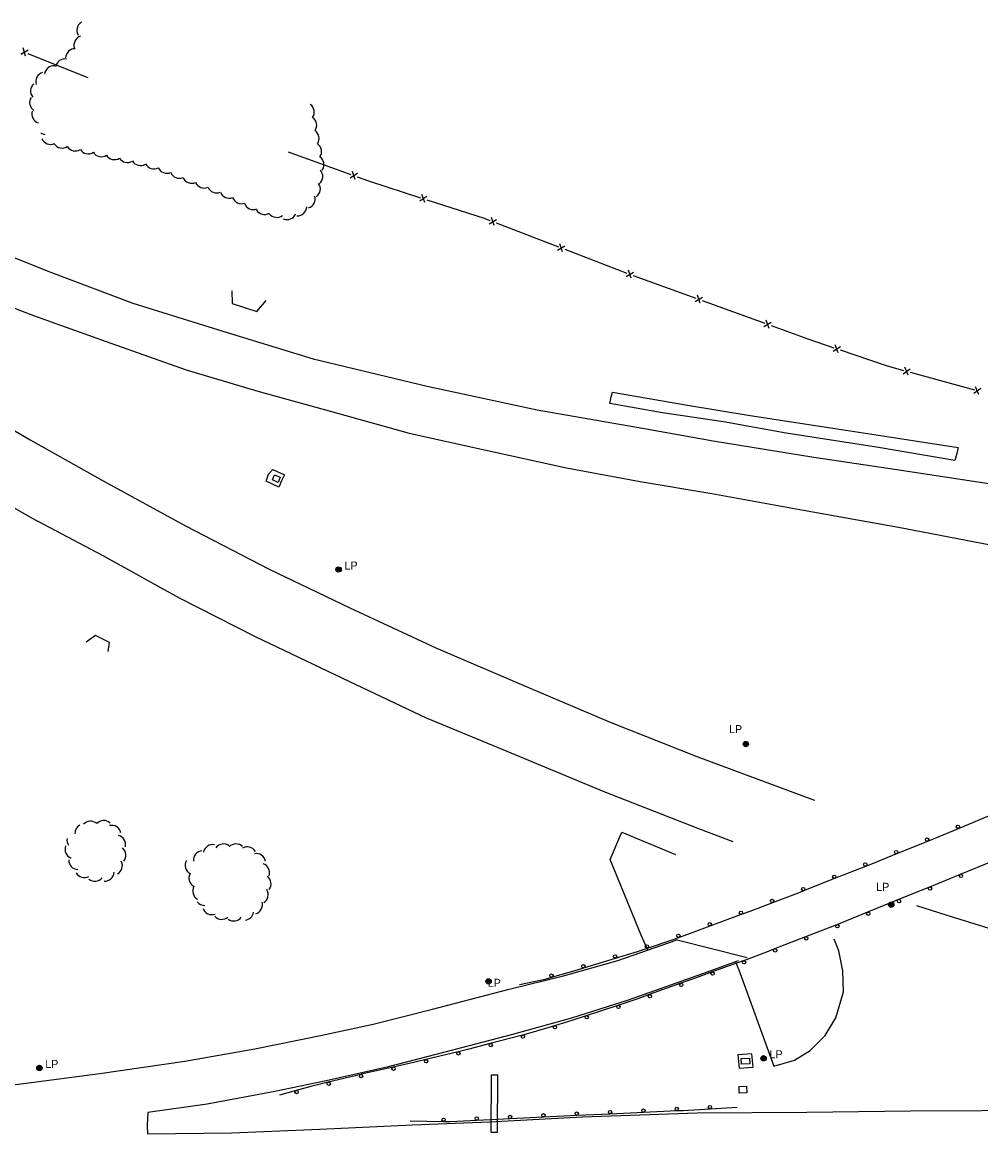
# Model space of a CAD drawing. Extents: x 2402803 to 2427059, y 6985292 to 6997652.
# Drawn here: x 2418486 to 2419061, y 6991488 to 6992154 of the extents above; entities that cross this region are included whole.
import ezdxf

# ---------------------------------------------------------------- set-up
doc = ezdxf.new("R2010")
doc.units = 0
for name, color, linetype in [('p_drainage conc drain', 7, 'Continuous'), ('p_drainage riprap', 7, 'Continuous'), ('p_road - paved curb', 7, 'Continuous'), ('p_road bridge end', 7, 'Continuous'), ('p_road guard rails', 7, 'Continuous'), ('p_structure fence', 7, 'Continuous'), ('p_structure general', 7, 'Continuous'), ('p_structure slab', 7, 'Continuous'), ('p_utility manhole', 7, 'Continuous'), ('p_veg woods', 7, 'Continuous')]:
    doc.layers.add(name, color=color, linetype=linetype)

msp = doc.modelspace()

# ---------------------------------------------------------------- linework, layer by layer
at = {"layer": 'p_drainage conc drain'}
for points in [[(2418838.86, 6991925.76), (2418839.62, 6991929.76), (2418840.49, 6991932.68), (2418885.36, 6991924.81), (2418922.86, 6991918.56), (2418975.11, 6991910.58), (2419006.25, 6991905.85), (2419047.6, 6991899.4), (2419046.8, 6991895.9), (2419045.61, 6991891.71)], [(2419045.61, 6991891.71), (2418999.89, 6991899.41), (2418944.58, 6991908.11), (2418906.92, 6991914.77), (2418870.41, 6991920.25), (2418838.86, 6991925.76)], [(2418640.37, 6991875.62), (2418632.76, 6991879.23), (2418634.14, 6991883.35), (2418636.73, 6991886.14)], [(2418636.73, 6991886.14), (2418643.74, 6991883.08), (2418641.97, 6991879.36), (2418640.37, 6991875.62)]]:
    msp.add_lwpolyline(points, dxfattribs=at)
at = {"layer": 'p_drainage riprap'}
for points in [[(2418861.54, 6991598.15), (2418857.67, 6991607.15), (2418838.95, 6991652.45), (2418845.96, 6991668.72), (2418878.08, 6991655.51)], [(2418914.09, 6991591), (2418916.22, 6991586.36), (2418937.23, 6991528.48), (2418949.6, 6991532.09), (2418958.87, 6991537.99), (2418967.95, 6991546.98), (2418974.3, 6991557.5), (2418978.94, 6991573.09), (2418978.51, 6991585.6), (2418976.17, 6991597.67), (2418973.32, 6991604.74)]]:
    msp.add_lwpolyline(points, dxfattribs=at)
at = {"layer": 'p_road - paved curb'}
for points in [[(2418230.49, 6992134.46), (2418269.05, 6992112.16), (2418316.3, 6992086.75), (2418354.66, 6992068.27), (2418407.89, 6992043.48), (2418443.64, 6992028.23), (2418503.95, 6992004.28), (2418552.77, 6991985.91), (2418606.68, 6991969.11), (2418660.91, 6991952.65), (2418729.36, 6991936.27), (2418795.26, 6991921.98), (2418858.36, 6991910.96), (2418900.74, 6991903.38), (2418961.03, 6991893.58), (2419010.81, 6991886.23), (2419086.95, 6991874.7), (2419142.7, 6991865.77), (2419205.6, 6991856.84), (2419269.45, 6991846.73), (2419331.07, 6991835.7), (2419372.56, 6991826.92), (2419388.98, 6991823.76)], [(2418225.6, 6992075.63), (2418274.75, 6992040.78), (2418324.02, 6992007.34), (2418365.41, 6991980.01), (2418406.12, 6991954.92), (2418444.35, 6991931.33), (2418491.12, 6991904.1), (2418534.91, 6991879.41), (2418584.44, 6991852.38), (2418634.44, 6991826.54), (2418682.96, 6991803.35), (2418734.48, 6991779.32), (2418790.13, 6991755.57), (2418839.04, 6991734.81), (2418890.98, 6991714.18), (2418960.97, 6991688.21), (2418961.68, 6991687.97)], [(2418219.88, 6992030.79), (2418250.77, 6992008.72), (2418290.95, 6991981.07), (2418331.6, 6991954.91), (2418372.63, 6991928.97), (2418407.72, 6991906.86), (2418445.25, 6991884.02), (2418492, 6991857.19), (2418534.83, 6991834.71), (2418580.63, 6991809.36), (2418626.11, 6991786.09), (2418682.75, 6991759.18), (2418728.73, 6991737.31), (2418774.55, 6991718.34), (2418835.28, 6991693.23), (2418892.01, 6991670.92), (2418912.58, 6991663.18)], [(2418457.22, 6991992.26), (2418493.21, 6991978.56), (2418539.55, 6991962.02), (2418584.84, 6991945.95), (2418627.64, 6991933.25), (2418671.91, 6991920.94), (2418718.52, 6991908.03), (2418761.83, 6991898.45), (2418812.8, 6991887.24), (2418857.08, 6991878.95), (2418899.95, 6991871.91), (2418954.85, 6991861.76), (2419011.88, 6991851.65), (2419072.27, 6991840.17), (2419143.27, 6991827.4), (2419202.65, 6991816.23), (2419264.13, 6991804.9), (2419323.43, 6991793.38), (2419384.48, 6991779.26)], [(2419022.7, 6991624.91), (2419040.35, 6991619.25), (2419099.62, 6991600.79), (2419168.3, 6991582.55), (2419235.28, 6991564.8), (2419301.85, 6991549.69), (2419373.72, 6991536.1), (2419399.43, 6991531.71)], [(2418308.45, 6991501.11), (2418338.11, 6991503.05), (2418380.76, 6991506.58), (2418415.04, 6991510.35), (2418451.92, 6991513.83), (2418487.3, 6991518.16), (2418532.98, 6991524.04), (2418583.9, 6991531.49), (2418625.91, 6991538.88), (2418665.4, 6991546.82), (2418696.94, 6991553.62), (2418732.53, 6991562.7), (2418778.44, 6991574.67), (2418810.98, 6991582.59), (2418843.52, 6991591.96), (2418878.65, 6991604.02)], [(2418915.75, 6991591.59), (2418897.11, 6991584.92), (2418849.72, 6991568.13), (2418815.86, 6991557.38), (2418780.38, 6991547.53), (2418740.72, 6991537.13), (2418705.07, 6991527.9), (2418668.72, 6991519.83), (2418637.91, 6991513.31), (2418597.29, 6991505.75), (2418561.69, 6991500.74), (2418561.4, 6991493.22), (2418561.49, 6991488), (2418612.12, 6991488.48), (2418664.96, 6991490.75), (2418720.51, 6991493.41), (2418766.61, 6991495.2), (2418822.34, 6991498.14), (2418891.22, 6991500.48), (2418956.85, 6991501.03), (2419019.18, 6991501.78), (2419104.5, 6991502.22)]]:
    msp.add_lwpolyline(points, dxfattribs=at)
at = {"layer": 'p_road bridge end'}
for points in [[(2418612.19, 6991993.42), (2418612.44, 6991985.72), (2418627.17, 6991981), (2418632.71, 6991987.58)], [(2418537.98, 6991777.06), (2418538.7, 6991782.45), (2418530.42, 6991786.65), (2418524.76, 6991782.67)], [(2418921.16, 6991593.44), (2418878.32, 6991604.34)]]:
    msp.add_lwpolyline(points, dxfattribs=at)
msp.add_lwpolyline([(2418637.7, 6991883.05), (2418641.18, 6991881.61), (2418639.91, 6991878.54), (2418636.43, 6991879.98)], close=True, dxfattribs=at)
at = {"layer": 'p_road guard rails'}
for p, q in [((2419047.9, 6991671.1), (2419066.37, 6991678.76)), ((2419010.88, 6991655.97), (2419029.41, 6991663.48)), ((2418973.73, 6991641.15), (2418992.33, 6991648.5)), ((2419067.43, 6991651.02), (2419048.92, 6991643.47)), ((2418955.14, 6991633.8), (2418973.73, 6991641.15)), ((2419048.92, 6991643.47), (2419030.41, 6991635.92)), ((2419030.41, 6991635.92), (2419011.9, 6991628.37)), ((2418899.01, 6991612.67), (2418917.76, 6991619.59)), ((2418993.37, 6991620.84), (2418974.85, 6991613.31)), ((2418880.27, 6991605.74), (2418899.01, 6991612.67)), ((2418956.22, 6991606.05), (2418937.58, 6991598.82)), ((2418823.21, 6991587.46), (2418842.29, 6991593.35)), ((2418881.28, 6991578.21), (2418862.48, 6991571.4)), ((2418843.6, 6991564.97), (2418824.67, 6991558.78)), ((2418786.44, 6991547.19), (2418767.12, 6991542.12)), ((2418747.78, 6991537.16), (2418728.37, 6991532.44)), ((2418689.41, 6991523.6), (2418670, 6991518.93)), ((2418650.66, 6991513.94), (2418640.65, 6991511.13)), ((2418818.99, 6991499.07), (2418838.97, 6991500)), ((2418838.97, 6991500), (2418858.94, 6991500.93)), ((2418858.94, 6991500.93), (2418878.92, 6991501.87)), ((2418898.89, 6991502.98), (2418915.1, 6991503.93)), ((2418719.08, 6991495.79), (2418739.08, 6991495.45)), ((2418759.06, 6991496.16), (2418779.03, 6991497.14)), ((2418779.03, 6991497.14), (2418799.01, 6991498.11))]:
    msp.add_line(p, q, dxfattribs=at)
for points in [[(2419029.41, 6991663.48), (2419032.83, 6991664.86), (2419047.9, 6991671.1)], [(2418992.33, 6991648.5), (2418996.83, 6991650.28), (2419010.88, 6991655.97)], [(2418936.46, 6991626.66), (2418952.85, 6991632.9), (2418955.14, 6991633.8)], [(2418917.76, 6991619.59), (2418922.93, 6991621.5), (2418936.46, 6991626.66)], [(2419011.9, 6991628.37), (2419010.42, 6991627.77), (2418993.37, 6991620.84)], [(2418974.85, 6991613.31), (2418973.26, 6991612.66), (2418956.22, 6991606.05)], [(2418861.34, 6991599.35), (2418876.25, 6991604.26), (2418880.27, 6991605.74)], [(2418842.29, 6991593.35), (2418855.32, 6991597.37), (2418861.34, 6991599.35)], [(2418937.58, 6991598.82), (2418932.81, 6991596.97), (2418918.92, 6991591.73)], [(2418804.04, 6991581.84), (2418819.95, 6991586.45), (2418823.21, 6991587.46)], [(2418918.92, 6991591.73), (2418918.69, 6991591.64), (2418900.09, 6991584.99)], [(2418784.61, 6991577.58), (2418799.97, 6991580.66), (2418804.04, 6991581.84)], [(2418900.09, 6991584.99), (2418890.47, 6991581.55), (2418881.28, 6991578.21)], [(2418862.48, 6991571.4), (2418855.52, 6991568.87), (2418843.6, 6991564.97)], [(2418824.67, 6991558.78), (2418815.93, 6991555.92), (2418805.63, 6991552.8)], [(2418805.63, 6991552.8), (2418791.46, 6991548.51), (2418786.44, 6991547.19)], [(2418767.12, 6991542.12), (2418754.22, 6991538.73), (2418747.78, 6991537.16)], [(2418708.91, 6991527.95), (2418689.76, 6991523.69), (2418689.41, 6991523.6)], [(2418728.37, 6991532.44), (2418721.03, 6991530.65), (2418708.91, 6991527.95)], [(2418670, 6991518.93), (2418659.42, 6991516.39), (2418650.66, 6991513.94)], [(2418878.92, 6991501.87), (2418882.87, 6991502.05), (2418898.89, 6991502.98)], [(2418739.08, 6991495.45), (2418742.98, 6991495.38), (2418759.06, 6991496.16)], [(2418799.01, 6991498.11), (2418811.21, 6991498.71), (2418818.99, 6991499.07)]]:
    msp.add_lwpolyline(points, dxfattribs=at)
for centre in [(2419047.51, 6991672.03), (2419029.04, 6991664.4), (2419010.5, 6991656.9), (2418991.96, 6991649.43), (2418973.37, 6991642.08), (2419049.3, 6991642.55), (2418954.77, 6991634.73), (2419030.79, 6991635), (2418936.1, 6991627.59), (2419012.28, 6991627.45), (2418917.41, 6991620.53), (2418993.75, 6991619.91), (2418898.67, 6991613.6), (2418975.22, 6991612.38), (2418879.92, 6991606.68), (2418861.02, 6991600.3), (2418956.58, 6991605.12), (2418841.99, 6991594.3), (2418937.94, 6991597.89), (2418822.92, 6991588.41), (2418919.27, 6991590.79), (2418803.76, 6991582.8), (2418900.42, 6991584.05), (2418881.62, 6991577.27), (2418862.83, 6991570.46), (2418843.91, 6991564.02), (2418824.98, 6991557.83), (2418786.69, 6991546.22), (2418805.91, 6991551.84), (2418767.38, 6991541.15), (2418748.01, 6991536.19), (2418709.12, 6991526.98), (2418728.61, 6991531.47), (2418689.64, 6991522.63), (2418650.93, 6991512.97), (2418670.23, 6991517.96), (2418798.96, 6991499.11), (2418818.94, 6991500.07), (2418838.92, 6991501), (2418858.9, 6991501.93), (2418878.88, 6991502.86), (2418898.83, 6991503.98), (2418739.09, 6991496.45), (2418759.01, 6991497.16), (2418778.98, 6991498.14)]:
    msp.add_circle(centre, 1, dxfattribs=at)
at = {"layer": 'p_structure fence'}
for p, q in [((2418485.54, 6992135.28), (2418490.02, 6992137.75)), ((2418488.5, 6992134.06), (2418487.07, 6992138.98)), ((2418645.97, 6992076.7), (2418683.59, 6992063.11)), ((2418683.11, 6992061.19), (2418687.48, 6992063.86)), ((2418686.12, 6992060.1), (2418684.47, 6992064.95)), ((2418724.83, 6992047.27), (2418729.11, 6992050.08)), ((2418727.87, 6992046.28), (2418726.06, 6992051.07)), ((2418766.42, 6992033.57), (2418770.84, 6992036.16)), ((2418769.41, 6992032.42), (2418767.86, 6992037.3)), ((2418770.67, 6992034.05), (2418808, 6992019.71)), ((2418807.48, 6992017.8), (2418811.9, 6992020.39)), ((2418810.46, 6992016.66), (2418808.91, 6992021.54)), ((2418811.73, 6992018.28), (2418849.05, 6992003.95)), ((2418848.53, 6992002.04), (2418852.95, 6992004.63)), ((2418851.52, 6992000.89), (2418849.97, 6992005.77)), ((2418852.8, 6992002.56), (2418890.39, 6991988.9)), ((2418889.9, 6991986.98), (2418894.27, 6991989.65)), ((2418892.91, 6991985.89), (2418891.27, 6991990.74)), ((2418894.14, 6991987.53), (2418931.73, 6991973.88)), ((2418931.24, 6991971.96), (2418935.62, 6991974.62)), ((2418934.25, 6991970.86), (2418932.61, 6991975.72)), ((2418972.72, 6991957.25), (2418977.04, 6991960)), ((2418975.75, 6991956.21), (2418974.01, 6991961.03)), ((2419014.64, 6991943.67), (2419018.79, 6991946.67)), ((2419017.72, 6991942.82), (2419015.7, 6991947.52)), ((2419018.83, 6991944.56), (2419057.39, 6991933.92)), ((2419057.06, 6991931.97), (2419061.21, 6991934.98)), ((2419060.14, 6991931.12), (2419058.12, 6991935.83))]:
    msp.add_line(p, q, dxfattribs=at)
for points in [[(2418489.8, 6992135.65), (2418501.18, 6992130.95), (2418525.71, 6992121.28)], [(2418687.35, 6992061.75), (2418694.65, 6992059.11), (2418725.25, 6992049.2)], [(2418729.04, 6992047.97), (2418763.35, 6992036.86), (2418766.94, 6992035.48)], [(2418935.49, 6991972.51), (2418957.45, 6991964.53), (2418973.17, 6991959.17)], [(2418976.95, 6991957.89), (2419004.41, 6991948.53), (2419014.97, 6991945.62)]]:
    msp.add_lwpolyline(points, dxfattribs=at)
at = {"layer": 'p_structure general'}
for points in [[(2418917.6, 6991533.05), (2418922.53, 6991533.41), (2418922.78, 6991530.02), (2418917.85, 6991529.66)], [(2418771.49, 6991523.33), (2418771.28, 6991488.82), (2418767.7, 6991488.84), (2418767.91, 6991523.35)]]:
    msp.add_lwpolyline(points, close=True, dxfattribs=at)
at = {"layer": 'p_structure slab'}
msp.add_lwpolyline([(2418915.62, 6991535.27), (2418916.29, 6991527.27), (2418924.69, 6991527.97), (2418924.02, 6991535.97)], close=True, dxfattribs=at)
at = {"layer": 'p_utility manhole'}
msp.add_lwpolyline([(2418916.27, 6991516.36), (2418920.74, 6991516.56), (2418920.91, 6991512.64), (2418916.44, 6991512.44)], close=True, dxfattribs=at)
for centre, radius in [((2418676.17, 6991826.28), 1.6), ((2418676.17, 6991826.28), 1.3), ((2418676.17, 6991826.28), 1), ((2418676.17, 6991826.28), 0.539), ((2418676.17, 6991826.28), 0.192), ((2418920.35, 6991721.64), 1.6), ((2418920.35, 6991721.64), 1.3), ((2418920.35, 6991721.64), 1), ((2418920.35, 6991721.64), 0.539), ((2418920.35, 6991721.64), 0.192), ((2419007.52, 6991625.3), 1.6), ((2419007.52, 6991625.3), 1.3), ((2419007.52, 6991625.3), 1), ((2419007.52, 6991625.3), 0.539), ((2419007.52, 6991625.3), 0.192), ((2418766.11, 6991579.38), 1.6), ((2418766.11, 6991579.38), 1.3), ((2418766.11, 6991579.38), 1), ((2418766.11, 6991579.38), 0.539), ((2418766.11, 6991579.38), 0.192), ((2418931, 6991533.29), 1.6), ((2418931, 6991533.29), 1.3), ((2418931, 6991533.29), 1), ((2418931, 6991533.29), 0.539), ((2418931, 6991533.29), 0.192), ((2418496.72, 6991527.46), 1.6), ((2418496.72, 6991527.46), 1.3), ((2418496.72, 6991527.46), 1), ((2418496.72, 6991527.46), 0.539), ((2418496.72, 6991527.46), 0.192)]:
    msp.add_circle(centre, radius, dxfattribs=at)
at = {"layer": 'p_veg woods'}
for centre, start, end in [((2418524.86, 6992149.57), 121.53735, 210.83744), ((2418523.11, 6992140.66), 106.7553, 196.7553), ((2418518.12, 6992132.86), 88.31849, 178.31849), ((2418505.47, 6992122.7), 84.16361, 174.16361), ((2418512.05, 6992126.69), 79.39942, 169.39942), ((2418500.25, 6992118.78), 107.13695, 197.13695), ((2418497.06, 6992113.18), 131.27517, 221.27517), ((2418496.55, 6992106.25), 146.79066, 236.79066), ((2418497.86, 6992099.39), 162.01562, 252.01562), ((2418655.94, 6992100.45), 325.44659, 55.44659), ((2418657.39, 6992092.58), 325.44659, 55.44659), ((2418501.16, 6992092.53), 232.28049, 257.71652), ((2418658.84, 6992084.72), 325.44659, 55.44659), ((2418503.43, 6992086.82), 203.89531, 293.89531), ((2418510.45, 6992084.56), 212.57328, 302.57328), ((2418518.25, 6992082.85), 212.76646, 302.76646), ((2418660.29, 6992076.85), 325.44659, 55.44659), ((2418526.08, 6992081.15), 212.55539, 302.55539), ((2418533.91, 6992079.41), 212.3555, 302.3555), ((2418541.72, 6992077.66), 212.27997, 302.27997), ((2418549.55, 6992075.92), 211.97881, 301.97881), ((2418661.74, 6992068.98), 325.44659, 55.44659), ((2418557.44, 6992074.12), 210.546, 300.546), ((2418565.48, 6992072.09), 206.46121, 296.46121), ((2418573.28, 6992069.45), 203.13304, 293.13304), ((2418580.72, 6992066.45), 202.8426, 292.8426), ((2418588.07, 6992063.48), 203.78367, 293.78368), ((2418661.01, 6992061.96), 311.02022, 41.02022), ((2418595.53, 6992060.59), 203.83416, 293.83416), ((2418603.08, 6992057.68), 202.53058, 292.53058), ((2418659.57, 6992054.51), 304.86909, 34.86909), ((2418610.54, 6992054.52), 201.06022, 291.06022), ((2418617.97, 6992051.22), 199.21839, 289.21839), ((2418656.43, 6992048.42), 287.77007, 17.77007), ((2418624.98, 6992047.73), 201.64739, 291.64739), ((2418631.75, 6992044.8), 210.744, 300.744), ((2418639, 6992043.03), 218.53569, 308.53569), ((2418645.2, 6992041.67), 246.63181, 336.63181), ((2418651.39, 6992043.95), 268.24016, 358.24016), ((2418523.65, 6991668.07), 117.748, 181.73221), ((2418527.33, 6991669.74), 47.75788, 137.75788), ((2418535.32, 6991670.12), 47.75788, 137.75788), ((2418540.11, 6991667.24), 12.81197, 102.81197), ((2418542.82, 6991661.41), 345.73833, 75.73833), ((2418517.76, 6991658.53), 158.93218, 248.93218), ((2418518.91, 6991664.22), 172.07105, 215.16903), ((2418600.67, 6991655.72), 79.01095, 169.01095), ((2418607.11, 6991656.11), 53.11906, 143.11906), ((2418614.65, 6991656.08), 46.29016, 136.29016), ((2418621.42, 6991654.36), 31.05224, 121.05224), ((2418543.05, 6991654.97), 320.54932, 50.54932), ((2418594.84, 6991652.08), 96.45462, 186.45462), ((2418626.81, 6991650.34), 10.95378, 100.95378), ((2418519.99, 6991652.06), 177.93689, 267.93689), ((2418540.86, 6991648.75), 298.33513, 28.33513), ((2418589.84, 6991649.01), 151.14706, 241.14706), ((2418629.09, 6991644.57), 341.02156, 71.02156), ((2418523.77, 6991647.18), 208.55803, 298.55803), ((2418529.98, 6991645.04), 231.55107, 321.55107), ((2418535.9, 6991645.1), 266.94226, 356.94226), ((2418592.06, 6991641.33), 151.14706, 241.14706), ((2418630.01, 6991637.77), 323.73908, 53.73908), ((2418594.29, 6991633.64), 151.14706, 241.14706), ((2418628.27, 6991631.33), 302.53746, 32.53746), ((2418595.87, 6991630.52), 217.35547, 271.66373), ((2418624.83, 6991625.28), 286.59434, 16.59434), ((2418600.18, 6991625.01), 199.85677, 289.85677), ((2418619.57, 6991621.76), 277.0432, 350.59167), ((2418606.15, 6991622.18), 220.77929, 310.77929), ((2418613.3, 6991621.24), 233.06702, 323.06702)]:
    msp.add_arc(centre, 5.65, start, end, dxfattribs=at)

# ---------------------------------------------------------------- texts
at = {"layer": 'p_utility manhole'}
for p in [(2418676.17, 6991826.28), (2418906.73, 6991728.18), (2418994.96, 6991633.64), (2418762.01, 6991576.1), (2418931, 6991533.29), (2418496.72, 6991527.46)]:
    msp.add_text('  LP', height=4.8, dxfattribs=at).set_placement(p)

doc.saveas('drawing.dxf')
